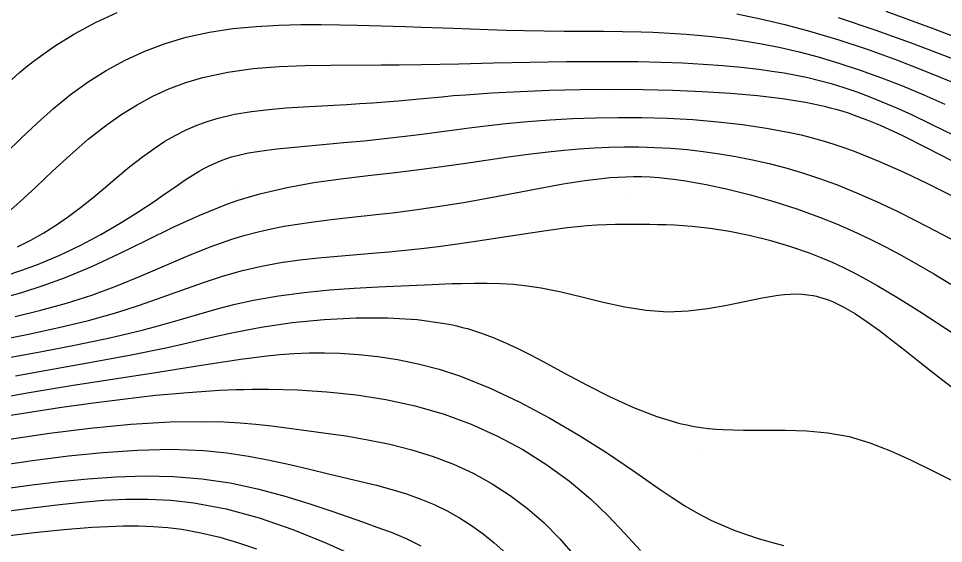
# Model space of a CAD drawing. Extents: x 2356077 to 2359823, y 225951 to 227822.
# Drawn here: x 2356762.2 to 2356856.1, y 227599.8 to 227653.1 of the extents above; entities that cross this region are included whole.
import ezdxf

# ---------------------------------------------------------------- set-up
doc = ezdxf.new("R2010")
doc.units = 0
for name, color, linetype in [('DTM Contours Major', 7, 'Continuous'), ('DTM Contours Minor', 7, 'Continuous'), ('PH Exist DTM Point', 7, 'Continuous')]:
    doc.layers.add(name, color=color, linetype=linetype)

msp = doc.modelspace()

# ---------------------------------------------------------------- linework, layer by layer
at = {"layer": 'DTM Contours Major'}
for points in [[(2356761.528, 227646.935), (2356762.306, 227647.639), (2356763.107, 227648.323), (2356763.94, 227648.986), (2356765.832, 227650.339), (2356767.864, 227651.593), (2356770.003, 227652.73), (2356772.216, 227653.733)], [(2356835.156, 227653.616), (2356837.57, 227653.109), (2356840.033, 227652.527), (2356842.547, 227651.858), (2356845.507, 227650.969), (2356848.496, 227649.974), (2356851.474, 227648.897), (2356854.397, 227647.761), (2356857.226, 227646.591)], [(2356760.315, 227624.714), (2356762.511, 227625.326), (2356764.692, 227626.016), (2356766.866, 227626.806), (2356769.628, 227627.97), (2356772.387, 227629.259), (2356775.14, 227630.605), (2356777.884, 227631.937), (2356780.617, 227633.184), (2356783.334, 227634.277), (2356783.913, 227634.484), (2356784.491, 227634.681), (2356785.07, 227634.868), (2356785.652, 227635.047), (2356786.236, 227635.216), (2356786.824, 227635.376), (2356789.472, 227635.991), (2356792.185, 227636.477), (2356794.937, 227636.87), (2356797.702, 227637.203), (2356800.454, 227637.512), (2356803.169, 227637.83), (2356805.428, 227638.128), (2356807.639, 227638.444), (2356811.913, 227639.075), (2356813.973, 227639.363), (2356815.978, 227639.613), (2356817.568, 227639.781), (2356819.128, 227639.915), (2356820.664, 227640.015), (2356822.184, 227640.079), (2356823.693, 227640.108), (2356825.198, 227640.102), (2356826.828, 227640.054), (2356828.461, 227639.962), (2356830.099, 227639.825), (2356831.743, 227639.642), (2356833.393, 227639.412), (2356835.05, 227639.133), (2356836.736, 227638.799), (2356838.431, 227638.412), (2356840.132, 227637.968), (2356841.839, 227637.465), (2356843.553, 227636.902), (2356845.272, 227636.274), (2356847.306, 227635.451), (2356849.337, 227634.552), (2356851.357, 227633.596), (2356853.356, 227632.599), (2356855.325, 227631.578), (2356857.254, 227630.551)], [(2356758.859, 227614.398), (2356763.256, 227615.168), (2356767.748, 227615.904), (2356772.169, 227616.6), (2356776.357, 227617.247), (2356780.146, 227617.837), (2356782.995, 227618.29), (2356783.877, 227618.426), (2356784.735, 227618.553), (2356785.573, 227618.67), (2356787.147, 227618.864), (2356788.686, 227619.015), (2356790.206, 227619.121), (2356791.725, 227619.181), (2356793.261, 227619.191), (2356794.83, 227619.151), (2356796.719, 227619.034), (2356798.674, 227618.83), (2356800.692, 227618.522), (2356802.77, 227618.095), (2356804.905, 227617.533), (2356807.095, 227616.82), (2356810.093, 227615.619), (2356813.128, 227614.183), (2356816.147, 227612.571), (2356819.095, 227610.844), (2356821.919, 227609.065), (2356824.564, 227607.294), (2356827.278, 227605.404), (2356828.585, 227604.514), (2356829.889, 227603.672), (2356831.213, 227602.888), (2356832.581, 227602.17), (2356834.942, 227601.152), (2356837.408, 227600.313), (2356839.907, 227599.634)], [(2356761.245, 227603.144), (2356763.831, 227603.494), (2356766.403, 227603.806), (2356768.638, 227604.046), (2356770.867, 227604.233), (2356773.103, 227604.344), (2356775.362, 227604.354), (2356777.656, 227604.239), (2356780, 227603.974), (2356783.27, 227603.348), (2356786.628, 227602.437), (2356790.045, 227601.273), (2356793.491, 227599.891), (2356796.937, 227598.325)]]:
    msp.add_lwpolyline(points, dxfattribs=at)
at = {"layer": 'DTM Contours Minor'}
for points in [[(2356850.281, 227653.882), (2356854.986, 227652.168), (2356859.544, 227650.441), (2356863.78, 227648.78), (2356867.517, 227647.269), (2356869.833, 227646.307), (2356872.825, 227645.056), (2356873.736, 227644.682), (2356874.556, 227644.352), (2356875.36, 227644.035), (2356876.157, 227643.729), (2356876.953, 227643.432), (2356877.756, 227643.143), (2356878.572, 227642.859), (2356880.156, 227642.333), (2356881.791, 227641.813), (2356885.124, 227640.777), (2356886.776, 227640.252), (2356888.388, 227639.718), (2356889.419, 227639.359), (2356890.427, 227638.995), (2356891.417, 227638.628), (2356892.393, 227638.257), (2356894.323, 227637.511)], [(2356845.445, 227653.247), (2356849.28, 227651.954), (2356853.117, 227650.569), (2356856.857, 227649.14), (2356860.4, 227647.715), (2356863.646, 227646.343), (2356865.212, 227645.654), (2356866.686, 227644.992), (2356870.727, 227643.148), (2356872.006, 227642.575), (2356873.188, 227642.061), (2356874.379, 227641.56), (2356875.592, 227641.07), (2356876.842, 227640.588), (2356878.14, 227640.113), (2356879.499, 227639.641), (2356882.233, 227638.761), (2356885.14, 227637.893), (2356888.129, 227637.045), (2356891.109, 227636.224), (2356893.991, 227635.44), (2356896.683, 227634.699), (2356898.925, 227634.064), (2356901.05, 227633.451)], [(2356760.887, 227639.457), (2356762.461, 227640.991), (2356764.071, 227642.518), (2356765.738, 227644.005), (2356767.48, 227645.419), (2356769.252, 227646.69), (2356771.106, 227647.852), (2356773.036, 227648.896), (2356775.035, 227649.812), (2356777.097, 227650.592), (2356779.216, 227651.225), (2356781.583, 227651.744), (2356783.969, 227652.105), (2356786.336, 227652.335), (2356788.643, 227652.46), (2356790.851, 227652.51), (2356792.92, 227652.51), (2356794.819, 227652.485), (2356796.59, 227652.448), (2356801.457, 227652.32), (2356803.116, 227652.266), (2356806.37, 227652.139), (2356808.104, 227652.07), (2356809.894, 227652.004), (2356811.73, 227651.947), (2356813.602, 227651.904), (2356815.599, 227651.877), (2356817.607, 227651.862), (2356821.597, 227651.842), (2356823.548, 227651.819), (2356825.449, 227651.777), (2356826.612, 227651.737), (2356827.757, 227651.686), (2356828.89, 227651.621), (2356830.018, 227651.541), (2356831.149, 227651.445), (2356832.29, 227651.332), (2356834.06, 227651.122), (2356835.866, 227650.863), (2356837.706, 227650.55), (2356839.577, 227650.179), (2356841.476, 227649.745), (2356843.402, 227649.243), (2356845.531, 227648.614), (2356847.678, 227647.905), (2356849.836, 227647.126), (2356851.993, 227646.283), (2356854.142, 227645.386), (2356856.272, 227644.441)], [(2356760.814, 227633.164), (2356762.331, 227634.514), (2356763.944, 227636.024), (2356765.644, 227637.629), (2356767.422, 227639.266), (2356769.272, 227640.87), (2356771.184, 227642.375), (2356772.695, 227643.431), (2356774.244, 227644.387), (2356775.836, 227645.241), (2356777.476, 227645.989), (2356779.169, 227646.627), (2356780.92, 227647.153), (2356783.438, 227647.696), (2356786.036, 227648.056), (2356788.673, 227648.27), (2356791.308, 227648.376), (2356793.9, 227648.411), (2356799.017, 227648.415), (2356800.857, 227648.429), (2356803.075, 227648.462), (2356806.917, 227648.543), (2356810.439, 227648.625), (2356814.121, 227648.703), (2356817.862, 227648.761), (2356821.56, 227648.785), (2356825.115, 227648.759), (2356827.429, 227648.705), (2356829.631, 227648.62), (2356831.726, 227648.505), (2356833.717, 227648.359), (2356835.609, 227648.183), (2356837.406, 227647.977), (2356838.705, 227647.8), (2356839.961, 227647.603), (2356841.184, 227647.38), (2356842.381, 227647.129), (2356843.564, 227646.846), (2356844.739, 227646.527), (2356846.028, 227646.132), (2356847.327, 227645.69), (2356848.648, 227645.197), (2356849.996, 227644.653), (2356851.381, 227644.058), (2356852.812, 227643.409), (2356854.954, 227642.388), (2356857.189, 227641.28)], [(2356762.093, 227629.959), (2356763.451, 227630.641), (2356764.763, 227631.383), (2356766.036, 227632.182), (2356767.276, 227633.037), (2356768.49, 227633.946), (2356769.757, 227634.962), (2356771.01, 227636.011), (2356772.258, 227637.066), (2356773.509, 227638.103), (2356774.772, 227639.096), (2356776.055, 227640.019), (2356777.061, 227640.668), (2356778.089, 227641.259), (2356779.141, 227641.792), (2356780.222, 227642.266), (2356781.336, 227642.679), (2356782.487, 227643.03), (2356784.141, 227643.417), (2356785.852, 227643.703), (2356787.6, 227643.911), (2356789.365, 227644.061), (2356791.126, 227644.172), (2356794.208, 227644.34), (2356795.533, 227644.417), (2356796.844, 227644.499), (2356798.146, 227644.588), (2356799.448, 227644.685), (2356800.756, 227644.793), (2356802.914, 227644.989), (2356805.178, 227645.198), (2356806.373, 227645.301), (2356807.622, 227645.401), (2356810.276, 227645.579), (2356813.131, 227645.729), (2356816.138, 227645.843), (2356819.25, 227645.918), (2356822.419, 227645.948), (2356825.596, 227645.928), (2356828.653, 227645.857), (2356831.636, 227645.731), (2356834.511, 227645.547), (2356837.24, 227645.304), (2356839.788, 227644.998), (2356842.12, 227644.627), (2356842.774, 227644.502), (2356843.408, 227644.37), (2356844.025, 227644.23), (2356844.629, 227644.081), (2356845.223, 227643.921), (2356845.81, 227643.751), (2356846.448, 227643.55), (2356847.084, 227643.333), (2356847.725, 227643.1), (2356848.373, 227642.849), (2356849.034, 227642.579), (2356849.711, 227642.29), (2356851.966, 227641.252), (2356854.392, 227640.053), (2356856.954, 227638.733)], [(2356760.838, 227627.022), (2356762.54, 227627.572), (2356764.215, 227628.184), (2356766.396, 227629.104), (2356768.52, 227630.126), (2356770.564, 227631.218), (2356772.505, 227632.344), (2356774.317, 227633.473), (2356775.979, 227634.57), (2356776.828, 227635.154), (2356778.396, 227636.245), (2356779.132, 227636.746), (2356779.845, 227637.212), (2356780.545, 227637.638), (2356781.078, 227637.938), (2356781.613, 227638.213), (2356782.151, 227638.465), (2356782.699, 227638.692), (2356783.258, 227638.897), (2356783.834, 227639.08), (2356784.664, 227639.299), (2356785.535, 227639.483), (2356786.451, 227639.639), (2356787.415, 227639.774), (2356788.43, 227639.894), (2356789.499, 227640.006), (2356791.302, 227640.178), (2356795.223, 227640.533), (2356797.286, 227640.727), (2356799.382, 227640.939), (2356801.481, 227641.175), (2356803.171, 227641.386), (2356808.229, 227642.061), (2356809.94, 227642.275), (2356811.676, 227642.471), (2356813.89, 227642.681), (2356816.15, 227642.85), (2356818.449, 227642.975), (2356820.782, 227643.055), (2356823.14, 227643.089), (2356825.518, 227643.074), (2356828.101, 227643.001), (2356830.678, 227642.865), (2356833.23, 227642.659), (2356835.736, 227642.378), (2356838.175, 227642.016), (2356840.528, 227641.569), (2356841.674, 227641.309), (2356842.799, 227641.025), (2356843.911, 227640.713), (2356845.018, 227640.372), (2356846.125, 227640.001), (2356847.239, 227639.596), (2356849.659, 227638.623), (2356852.102, 227637.538), (2356854.527, 227636.385), (2356856.889, 227635.211)], [(2356761.834, 227622.898), (2356764.473, 227623.535), (2356767.076, 227624.248), (2356769.627, 227625.058), (2356772.164, 227625.993), (2356774.634, 227627.002), (2356779.378, 227629.032), (2356781.652, 227629.953), (2356783.86, 227630.743), (2356785.205, 227631.15), (2356786.535, 227631.495), (2356787.86, 227631.789), (2356789.191, 227632.041), (2356790.537, 227632.26), (2356791.91, 227632.456), (2356793.95, 227632.714), (2356796.056, 227632.957), (2356798.221, 227633.2), (2356800.436, 227633.458), (2356802.693, 227633.743), (2356804.981, 227634.072), (2356807.58, 227634.501), (2356810.171, 227634.973), (2356815.179, 227635.925), (2356817.52, 227636.345), (2356819.702, 227636.69), (2356820.586, 227636.807), (2356821.438, 227636.905), (2356822.266, 227636.983), (2356823.074, 227637.039), (2356823.869, 227637.075), (2356824.656, 227637.09), (2356825.504, 227637.081), (2356826.357, 227637.047), (2356827.221, 227636.988), (2356828.103, 227636.903), (2356829.009, 227636.793), (2356829.946, 227636.657), (2356832.037, 227636.287), (2356834.255, 227635.811), (2356836.556, 227635.234), (2356838.901, 227634.565), (2356841.246, 227633.809), (2356843.55, 227632.974), (2356845.282, 227632.279), (2356846.971, 227631.542), (2356848.622, 227630.767), (2356850.24, 227629.955), (2356851.833, 227629.109), (2356853.406, 227628.232), (2356855.152, 227627.216), (2356856.886, 227626.18)], [(2356760.121, 227620.486), (2356763.211, 227621.103), (2356766.281, 227621.766), (2356769.289, 227622.492), (2356772.193, 227623.303), (2356774.469, 227624.033), (2356776.665, 227624.8), (2356778.795, 227625.57), (2356780.875, 227626.309), (2356782.922, 227626.986), (2356784.95, 227627.566), (2356786.886, 227628.01), (2356788.819, 227628.355), (2356790.749, 227628.624), (2356792.675, 227628.836), (2356794.597, 227629.012), (2356798.163, 227629.311), (2356799.812, 227629.459), (2356801.468, 227629.619), (2356803.137, 227629.795), (2356804.824, 227629.992), (2356806.533, 227630.215), (2356808.862, 227630.555), (2356813.521, 227631.289), (2356815.777, 227631.628), (2356817.934, 227631.914), (2356819.954, 227632.12), (2356820.95, 227632.188), (2356821.906, 227632.231), (2356822.829, 227632.255), (2356823.727, 227632.264), (2356824.607, 227632.262), (2356826.302, 227632.249), (2356827.13, 227632.237), (2356827.969, 227632.216), (2356828.825, 227632.182), (2356829.703, 227632.13), (2356830.612, 227632.057), (2356832.46, 227631.843), (2356834.407, 227631.531), (2356836.42, 227631.124), (2356838.465, 227630.622), (2356840.507, 227630.026), (2356842.513, 227629.336), (2356843.687, 227628.878), (2356844.843, 227628.385), (2356845.988, 227627.856), (2356847.128, 227627.289), (2356848.27, 227626.683), (2356849.422, 227626.036), (2356851.564, 227624.754), (2356853.741, 227623.376), (2356858.136, 227620.521)], [(2356761.025, 227618.675), (2356764.544, 227619.326), (2356768.052, 227620.007), (2356771.476, 227620.731), (2356774.745, 227621.513), (2356776.735, 227622.047), (2356778.653, 227622.593), (2356780.52, 227623.133), (2356782.36, 227623.649), (2356784.194, 227624.125), (2356786.044, 227624.543), (2356788.602, 227624.996), (2356791.19, 227625.334), (2356793.768, 227625.58), (2356796.297, 227625.756), (2356798.735, 227625.886), (2356804.212, 227626.14), (2356806.203, 227626.221), (2356807.182, 227626.251), (2356808.491, 227626.277), (2356809.805, 227626.277), (2356811.132, 227626.241), (2356812.481, 227626.156), (2356813.859, 227626.011), (2356815.276, 227625.797), (2356817.313, 227625.378), (2356819.419, 227624.872), (2356821.576, 227624.349), (2356823.763, 227623.878), (2356825.961, 227623.529), (2356828.15, 227623.372), (2356830.2, 227623.443), (2356832.203, 227623.683), (2356834.141, 227624.029), (2356837.738, 227624.775), (2356839.357, 227625.044), (2356839.993, 227625.115), (2356840.606, 227625.157), (2356841.2, 227625.169), (2356841.778, 227625.149), (2356842.344, 227625.096), (2356842.899, 227625.008), (2356843.23, 227624.938), (2356843.558, 227624.855), (2356843.886, 227624.759), (2356844.214, 227624.65), (2356844.543, 227624.528), (2356844.874, 227624.392), (2356846.018, 227623.837), (2356847.192, 227623.15), (2356848.397, 227622.35), (2356849.635, 227621.457), (2356850.906, 227620.488), (2356852.211, 227619.465), (2356853.758, 227618.241), (2356855.345, 227616.997), (2356856.966, 227615.759)], [(2356761.871, 227616.877), (2356765.822, 227617.571), (2356769.781, 227618.277), (2356773.647, 227619.002), (2356777.315, 227619.752), (2356778.962, 227620.117), (2356782.128, 227620.841), (2356783.683, 227621.185), (2356785.244, 227621.509), (2356786.83, 227621.803), (2356789.988, 227622.272), (2356793.229, 227622.596), (2356796.478, 227622.762), (2356799.657, 227622.757), (2356802.689, 227622.566), (2356805.5, 227622.178), (2356805.895, 227622.102), (2356806.284, 227622.022), (2356806.667, 227621.937), (2356807.044, 227621.846), (2356807.416, 227621.751), (2356807.783, 227621.652), (2356809.119, 227621.234), (2356810.41, 227620.753), (2356811.672, 227620.213), (2356812.924, 227619.621), (2356814.186, 227618.981), (2356815.474, 227618.301), (2356817.666, 227617.122), (2356819.948, 227615.913), (2356822.289, 227614.736), (2356824.656, 227613.656), (2356827.02, 227612.735), (2356829.35, 227612.038), (2356830.085, 227611.872), (2356830.816, 227611.733), (2356831.545, 227611.619), (2356832.275, 227611.528), (2356833.007, 227611.458), (2356833.745, 227611.407), (2356835.821, 227611.342), (2356840.087, 227611.338), (2356842.249, 227611.271), (2356844.41, 227611.076), (2356846.555, 227610.689), (2356848.664, 227610.071), (2356850.761, 227609.254), (2356852.864, 227608.292), (2356854.99, 227607.24), (2356857.157, 227606.153)], [(2356761.398, 227612.868), (2356763.328, 227613.171), (2356766.358, 227613.631), (2356769.533, 227614.084), (2356772.8, 227614.509), (2356776.103, 227614.883), (2356779.388, 227615.186), (2356782.6, 227615.394), (2356783.44, 227615.43), (2356784.274, 227615.459), (2356785.103, 227615.48), (2356785.931, 227615.493), (2356786.76, 227615.498), (2356787.592, 227615.496), (2356790.523, 227615.428), (2356793.502, 227615.251), (2356796.506, 227614.94), (2356799.511, 227614.473), (2356802.494, 227613.827), (2356805.43, 227612.979), (2356808.182, 227611.961), (2356810.849, 227610.753), (2356813.413, 227609.371), (2356815.854, 227607.835), (2356818.151, 227606.16), (2356820.285, 227604.364), (2356822.076, 227602.647), (2356823.755, 227600.893), (2356825.361, 227599.148)], [(2356761.276, 227610.436), (2356765.322, 227611.043), (2356769.467, 227611.561), (2356773.594, 227611.957), (2356777.584, 227612.195), (2356781.318, 227612.243), (2356783.052, 227612.188), (2356784.71, 227612.085), (2356786.311, 227611.945), (2356787.872, 227611.775), (2356789.41, 227611.586), (2356790.943, 227611.386), (2356793.176, 227611.086), (2356795.423, 227610.758), (2356797.673, 227610.378), (2356799.912, 227609.921), (2356802.13, 227609.363), (2356804.313, 227608.68), (2356806.364, 227607.89), (2356808.361, 227606.965), (2356810.289, 227605.908), (2356812.138, 227604.723), (2356813.893, 227603.411), (2356815.542, 227601.974), (2356817.184, 227600.308), (2356818.708, 227598.555)], [(2356760.596, 227607.815), (2356763.863, 227608.299), (2356767.276, 227608.738), (2356770.766, 227609.093), (2356774.266, 227609.328), (2356777.707, 227609.403), (2356781.022, 227609.281), (2356783.339, 227609.051), (2356785.561, 227608.721), (2356787.697, 227608.317), (2356789.755, 227607.866), (2356791.745, 227607.393), (2356793.676, 227606.926), (2356796.974, 227606.144), (2356798.561, 227605.75), (2356800.105, 227605.331), (2356801.606, 227604.871), (2356803.061, 227604.353), (2356804.413, 227603.79), (2356805.722, 227603.159), (2356806.988, 227602.457), (2356808.209, 227601.684), (2356809.386, 227600.839), (2356810.517, 227599.92), (2356811.682, 227598.857)], [(2356761.34, 227605.483), (2356763.586, 227605.786), (2356766.374, 227606.129), (2356769.223, 227606.419), (2356772.112, 227606.626), (2356775.022, 227606.716), (2356777.933, 227606.659), (2356780.824, 227606.421), (2356783.673, 227605.984), (2356786.451, 227605.385), (2356789.125, 227604.672), (2356791.663, 227603.897), (2356794.032, 227603.108), (2356797.241, 227601.993), (2356798.223, 227601.647), (2356799.15, 227601.311), (2356800.027, 227600.98), (2356800.858, 227600.646), (2356801.648, 227600.303), (2356802.372, 227599.96), (2356803.067, 227599.6)], [(2356760.69, 227600.588), (2356763.775, 227600.963), (2356766.783, 227601.265), (2356769.659, 227601.486), (2356771.29, 227601.574), (2356772.865, 227601.624), (2356774.392, 227601.627), (2356775.881, 227601.577), (2356777.343, 227601.467), (2356778.788, 227601.29), (2356780.723, 227600.938), (2356782.637, 227600.474), (2356784.524, 227599.922), (2356786.377, 227599.304)]]:
    msp.add_lwpolyline(points, dxfattribs=at)
at = {"layer": 'PH Exist DTM Point'}
for p, q in [((2356799.941, 227649.016), (2356799.941, 227649.016)), ((2356846.255, 227642.962), (2356846.255, 227642.962)), ((2356784.439, 227636.03), (2356784.439, 227636.03)), ((2356824.34, 227635.423), (2356824.34, 227635.423)), ((2356842.919, 227624.727), (2356842.919, 227624.727)), ((2356807.856, 227622.308), (2356807.856, 227622.308)), ((2356784.854, 227616.53), (2356784.854, 227616.53)), ((2356831.028, 227609.127), (2356831.028, 227609.127))]:
    msp.add_line(p, q, dxfattribs=at)

doc.saveas('drawing.dxf')
